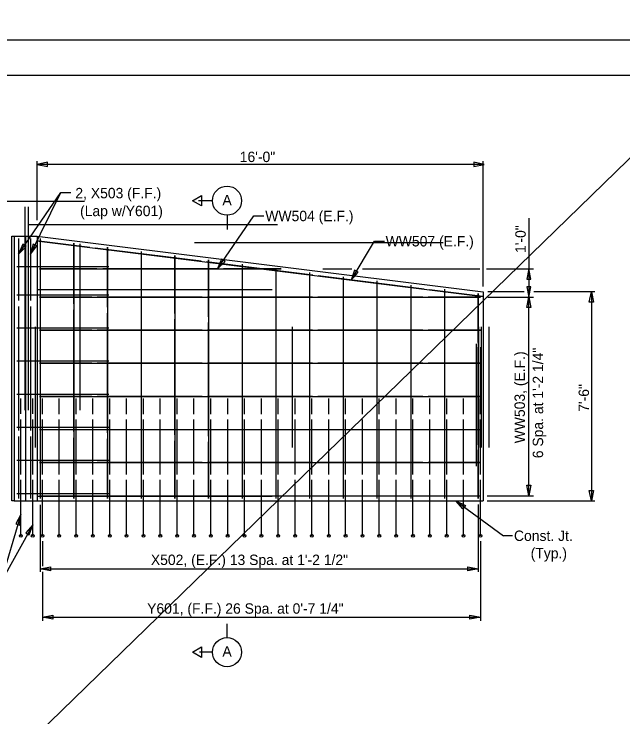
# Model space of a CAD drawing. Extents: x -1609 to 1184, y -412 to 394.
# Drawn here: x -826.82 to -804.98, y -137.01 to -111.79 of the extents above; entities that cross this region are included whole.
import ezdxf

# ---------------------------------------------------------------- set-up
doc = ezdxf.new("R2010")
doc.units = 0
for name, color, linetype in [('DR_P_Culvert', 7, 'Continuous'), ('DR_P_Headwall', 7, 'Continuous'), ('SH_Border', 7, 'Continuous'), ('SH_Cut_Line', 7, 'Continuous'), ('ST_Details', 7, 'Continuous'), ('ST_Text', 7, 'Continuous'), ('XS_P_Finished_Grade', 7, 'Continuous')]:
    doc.layers.add(name, color=color, linetype=linetype)

msp = doc.modelspace()

# ---------------------------------------------------------------- linework, layer by layer
at = {"layer": 'DR_P_Culvert'}
for p, q in [((-833.204, -118.507), (-824.288, -118.507)), ((-826.283, -119.348), (-817.368, -119.348)), ((-820.342, -119.984), (-811.427, -119.984))]:
    msp.add_line(p, q, dxfattribs=at)
msp.add_lwpolyline([(-826.9, -119.759), (-826.816, -119.759), (-826.816, -129.259), (-826.9, -129.259)], close=True, dxfattribs=at)
at = {"layer": 'DR_P_Headwall'}
for p, q in [((-826.816, -119.759), (-825.988, -119.759)), ((-826.402, -119.759), (-826.402, -129.259)), ((-825.988, -119.759), (-809.989, -121.759)), ((-825.988, -119.759), (-825.988, -129.259)), ((-809.989, -121.759), (-809.989, -129.259))]:
    msp.add_line(p, q, dxfattribs=at)
for points in [[(-826.655, -119.843), (-826.655, -122.065)], [(-826.231, -119.843), (-826.231, -122.065)], [(-826.655, -122.287), (-826.655, -126.732)], [(-826.231, -122.287), (-826.231, -126.732)], [(-826.655, -126.954), (-826.655, -129.176)], [(-826.231, -126.954), (-826.231, -129.176)]]:
    msp.add_lwpolyline(points, dxfattribs=at)
at = {"layer": 'SH_Border'}
msp.add_lwpolyline([(-856.86, -113.983), (-776.86, -113.983), (-776.86, -166.483), (-856.86, -166.483)], close=True, dxfattribs=at)
at = {"layer": 'SH_Cut_Line'}
msp.add_lwpolyline([(-860.61, -167.733), (-775.61, -167.733), (-775.61, -112.733), (-860.61, -112.733)], close=True, dxfattribs=at)
at = {"layer": 'ST_Details'}
for p, q in [((-826.425, -118.71), (-826.425, -126.009)), ((-826.31, -118.71), (-826.31, -126.009)), ((-826.008, -119.925), (-810.009, -121.925)), ((-825.884, -119.843), (-825.884, -129.176)), ((-824.675, -120.007), (-824.675, -129.176)), ((-824.456, -120.034), (-824.456, -126.009)), ((-823.467, -120.158), (-823.467, -129.176)), ((-822.259, -120.309), (-822.259, -129.176)), ((-821.05, -120.46), (-821.05, -129.176)), ((-819.842, -120.611), (-819.842, -129.176)), ((-818.634, -120.762), (-818.634, -129.176)), ((-826.712, -120.853), (-823.416, -120.853)), ((-825.904, -120.937), (-817.241, -120.937)), ((-817.425, -120.913), (-817.425, -129.176)), ((-816.217, -121.064), (-816.217, -129.176)), ((-815.009, -121.216), (-815.009, -129.176)), ((-813.8, -121.367), (-813.8, -129.176)), ((-812.592, -121.518), (-812.592, -129.176)), ((-825.978, -121.676), (-817.561, -121.676)), ((-811.384, -121.669), (-811.384, -129.176)), ((-826.712, -121.864), (-823.416, -121.864)), ((-825.904, -121.948), (-810.082, -121.948)), ((-810.175, -121.82), (-810.175, -129.176)), ((-826.712, -123.052), (-823.416, -123.052)), ((-826.058, -123.009), (-826.058, -127.342)), ((-816.839, -123.009), (-816.839, -127.342)), ((-810.165, -123.009), (-810.165, -127.342)), ((-810.065, -123.009), (-810.065, -127.342)), ((-809.785, -123.009), (-809.785, -127.342)), ((-825.904, -123.135), (-810.082, -123.135)), ((-810.248, -123.622), (-810.248, -128.009)), ((-810.092, -123.74), (-810.092, -125.71)), ((-826.712, -124.239), (-823.416, -124.239)), ((-825.904, -124.323), (-810.082, -124.323)), ((-826.712, -125.427), (-823.416, -125.427)), ((-826.571, -126.142), (-826.571, -125.592)), ((-826.148, -126.142), (-826.148, -125.592)), ((-825.904, -125.51), (-810.082, -125.51)), ((-825.8, -126.143), (-825.8, -125.592)), ((-825.196, -126.143), (-825.196, -125.592)), ((-824.592, -126.143), (-824.592, -125.592)), ((-823.988, -126.143), (-823.988, -125.592)), ((-823.384, -126.143), (-823.384, -125.592)), ((-822.78, -126.143), (-822.78, -125.592)), ((-822.175, -126.143), (-822.175, -125.592)), ((-821.571, -126.143), (-821.571, -125.592)), ((-820.967, -126.143), (-820.967, -125.592)), ((-820.363, -126.143), (-820.363, -125.592)), ((-819.759, -126.143), (-819.759, -125.592)), ((-819.155, -126.143), (-819.155, -125.592)), ((-818.55, -126.143), (-818.55, -125.592)), ((-817.946, -126.143), (-817.946, -125.592)), ((-817.342, -126.143), (-817.342, -125.592)), ((-816.738, -126.143), (-816.738, -125.592)), ((-816.134, -126.143), (-816.134, -125.592)), ((-815.53, -126.143), (-815.53, -125.592)), ((-814.925, -126.143), (-814.925, -125.592)), ((-814.321, -126.143), (-814.321, -125.592)), ((-813.717, -126.143), (-813.717, -125.592)), ((-813.113, -126.143), (-813.113, -125.592)), ((-812.509, -126.143), (-812.509, -125.592)), ((-811.905, -126.143), (-811.905, -125.592)), ((-811.3, -126.143), (-811.3, -125.592)), ((-810.696, -126.143), (-810.696, -125.592)), ((-810.092, -126.143), (-810.092, -125.592)), ((-826.571, -128.309), (-826.571, -126.342)), ((-826.148, -128.309), (-826.148, -126.342)), ((-825.8, -128.309), (-825.8, -126.343)), ((-825.196, -128.309), (-825.196, -126.343)), ((-824.592, -128.309), (-824.592, -126.343)), ((-823.988, -128.309), (-823.988, -126.343)), ((-823.384, -128.309), (-823.384, -126.343)), ((-822.78, -128.309), (-822.78, -126.343)), ((-822.175, -128.309), (-822.175, -126.343)), ((-821.571, -128.309), (-821.571, -126.343)), ((-820.967, -128.309), (-820.967, -126.343)), ((-820.363, -128.309), (-820.363, -126.343)), ((-819.759, -128.309), (-819.759, -126.343)), ((-819.155, -128.309), (-819.155, -126.343)), ((-818.55, -128.309), (-818.55, -126.343)), ((-817.946, -128.309), (-817.946, -126.343)), ((-817.342, -128.309), (-817.342, -126.343)), ((-816.738, -128.309), (-816.738, -126.343)), ((-816.134, -128.309), (-816.134, -126.343)), ((-815.53, -128.309), (-815.53, -126.343)), ((-814.925, -128.309), (-814.925, -126.343)), ((-814.321, -128.309), (-814.321, -126.343)), ((-813.717, -128.309), (-813.717, -126.343)), ((-813.113, -128.309), (-813.113, -126.343)), ((-812.509, -128.309), (-812.509, -126.343)), ((-811.905, -128.309), (-811.905, -126.343)), ((-811.3, -128.309), (-811.3, -126.343)), ((-810.696, -128.309), (-810.696, -126.343)), ((-810.092, -128.309), (-810.092, -126.343)), ((-826.712, -126.614), (-823.416, -126.614)), ((-825.904, -126.698), (-810.082, -126.698)), ((-826.712, -127.802), (-823.416, -127.802)), ((-825.904, -127.885), (-810.082, -127.885)), ((-826.712, -128.989), (-823.416, -128.989)), ((-825.978, -129.093), (-817.561, -129.093)), ((-825.904, -129.073), (-810.082, -129.073)), ((-826.816, -129.259), (-809.989, -129.259))]:
    msp.add_line(p, q, dxfattribs=at)
for points in [[(-824.104, -120.163), (-826.008, -119.925)], [(-825.884, -119.843), (-825.884, -122.065)], [(-824.675, -122.19), (-824.675, -120.007)], [(-820.104, -120.663), (-823.913, -120.187)], [(-823.467, -122.305), (-823.467, -120.158)], [(-822.259, -120.309), (-822.259, -122.42)], [(-821.05, -122.536), (-821.05, -120.46)], [(-818.009, -120.925), (-819.914, -120.687)], [(-819.842, -122.651), (-819.842, -120.611)], [(-818.634, -120.763), (-818.634, -122.766)], [(-823.842, -120.937), (-825.904, -120.937)], [(-819.51, -120.937), (-823.635, -120.937)], [(-817.241, -120.937), (-819.304, -120.937)], [(-816.104, -121.163), (-818.009, -120.925)], [(-817.425, -120.914), (-817.425, -122.881)], [(-816.217, -121.065), (-816.217, -122.996)], [(-812.104, -121.663), (-815.914, -121.187)], [(-815.009, -121.216), (-815.009, -123.111)], [(-813.8, -121.367), (-813.8, -123.226)], [(-812.592, -121.518), (-812.592, -123.341)], [(-810.009, -121.925), (-811.914, -121.687)], [(-811.384, -121.669), (-811.384, -123.456)], [(-824.021, -121.948), (-825.904, -121.948)], [(-820.065, -121.948), (-823.832, -121.948)], [(-817.993, -121.948), (-819.877, -121.948)], [(-816.109, -121.948), (-817.993, -121.948)], [(-812.154, -121.948), (-815.921, -121.948)], [(-810.082, -121.948), (-811.965, -121.948)], [(-810.175, -123.571), (-810.175, -121.82)], [(-825.884, -122.287), (-825.884, -126.732)], [(-824.675, -126.775), (-824.675, -122.409)], [(-823.467, -126.814), (-823.467, -122.52)], [(-822.259, -122.632), (-822.259, -126.854)], [(-821.05, -126.893), (-821.05, -122.743)], [(-819.842, -126.933), (-819.842, -122.855)], [(-818.634, -122.966), (-818.634, -126.973)], [(-824.021, -123.135), (-825.904, -123.135)], [(-820.065, -123.135), (-823.832, -123.135)], [(-817.993, -123.135), (-819.877, -123.135)], [(-816.109, -123.135), (-817.993, -123.135)], [(-817.425, -123.078), (-817.425, -127.012)], [(-816.217, -123.189), (-816.217, -127.052)], [(-812.154, -123.135), (-815.921, -123.135)], [(-815.009, -123.301), (-815.009, -127.091)], [(-810.082, -123.135), (-811.965, -123.135)], [(-813.8, -123.412), (-813.8, -127.131)], [(-812.592, -123.524), (-812.592, -127.17)], [(-811.384, -123.635), (-811.384, -127.21)], [(-810.175, -127.249), (-810.175, -123.746)], [(-824.021, -124.323), (-825.904, -124.323)], [(-820.065, -124.323), (-823.832, -124.323)], [(-817.993, -124.323), (-819.877, -124.323)], [(-816.109, -124.323), (-817.993, -124.323)], [(-812.154, -124.323), (-815.921, -124.323)], [(-810.082, -124.323), (-811.965, -124.323)], [(-824.021, -125.51), (-825.904, -125.51)], [(-820.065, -125.51), (-823.832, -125.51)], [(-817.993, -125.51), (-819.877, -125.51)], [(-816.109, -125.51), (-817.993, -125.51)], [(-812.154, -125.51), (-815.921, -125.51)], [(-810.082, -125.51), (-811.965, -125.51)], [(-825.904, -126.698), (-824.021, -126.698)], [(-823.832, -126.698), (-820.065, -126.698)], [(-819.877, -126.698), (-817.993, -126.698)], [(-817.993, -126.698), (-816.109, -126.698)], [(-815.921, -126.698), (-812.154, -126.698)], [(-811.965, -126.698), (-810.082, -126.698)], [(-825.884, -126.954), (-825.884, -129.176)], [(-824.675, -129.176), (-824.675, -126.993)], [(-823.467, -129.176), (-823.467, -127.029)], [(-822.259, -127.065), (-822.259, -129.176)], [(-821.05, -129.176), (-821.05, -127.101)], [(-819.842, -129.176), (-819.842, -127.137)], [(-818.634, -127.173), (-818.634, -129.176)], [(-817.425, -127.209), (-817.425, -129.176)], [(-816.217, -127.245), (-816.217, -129.176)], [(-815.009, -127.281), (-815.009, -129.176)], [(-813.8, -127.317), (-813.8, -129.176)], [(-812.592, -127.353), (-812.592, -129.176)], [(-811.384, -127.389), (-811.384, -129.176)], [(-810.175, -129.176), (-810.175, -127.425)], [(-824.021, -127.885), (-825.904, -127.885)], [(-820.065, -127.885), (-823.832, -127.885)], [(-817.993, -127.885), (-819.877, -127.885)], [(-816.109, -127.885), (-817.993, -127.885)], [(-812.154, -127.885), (-815.921, -127.885)], [(-810.082, -127.885), (-811.965, -127.885)], [(-826.571, -130.509), (-826.571, -128.509)], [(-826.148, -130.509), (-826.148, -128.509)], [(-825.8, -130.509), (-825.8, -128.509)], [(-825.196, -130.509), (-825.196, -128.509)], [(-824.592, -130.509), (-824.592, -128.509)], [(-823.988, -130.509), (-823.988, -128.509)], [(-823.384, -130.509), (-823.384, -128.509)], [(-822.78, -130.509), (-822.78, -128.509)], [(-822.175, -130.509), (-822.175, -128.509)], [(-821.571, -130.509), (-821.571, -128.509)], [(-820.967, -130.509), (-820.967, -128.509)], [(-820.363, -130.509), (-820.363, -128.509)], [(-819.759, -130.509), (-819.759, -128.509)], [(-819.155, -130.509), (-819.155, -128.509)], [(-818.55, -130.509), (-818.55, -128.509)], [(-817.946, -130.509), (-817.946, -128.509)], [(-817.342, -130.509), (-817.342, -128.509)], [(-816.738, -130.509), (-816.738, -128.509)], [(-816.134, -130.509), (-816.134, -128.509)], [(-815.53, -130.509), (-815.53, -128.509)], [(-814.925, -130.509), (-814.925, -128.509)], [(-814.321, -130.509), (-814.321, -128.509)], [(-813.717, -130.509), (-813.717, -128.509)], [(-813.113, -130.509), (-813.113, -128.509)], [(-812.509, -130.509), (-812.509, -128.509)], [(-811.905, -130.509), (-811.905, -128.509)], [(-811.3, -130.509), (-811.3, -128.509)], [(-810.696, -130.509), (-810.696, -128.509)], [(-810.092, -130.509), (-810.092, -128.509)], [(-825.904, -129.073), (-824.021, -129.073)], [(-823.832, -129.073), (-820.065, -129.073)], [(-819.877, -129.073), (-817.993, -129.073)], [(-817.993, -129.073), (-816.109, -129.073)], [(-815.921, -129.073), (-812.154, -129.073)], [(-811.965, -129.073), (-810.082, -129.073)]]:
    msp.add_lwpolyline(points, dxfattribs=at)
msp.add_lwpolyline([(-820.416, -134.689), (-820.092, -134.502), (-820.092, -134.876)], close=True, dxfattribs=at)
for centre in [(-826.571, -130.509), (-826.148, -130.509), (-825.8, -130.51), (-825.196, -130.51), (-824.592, -130.51), (-823.988, -130.51), (-823.384, -130.51), (-822.78, -130.51), (-822.175, -130.51), (-821.571, -130.51), (-820.967, -130.51), (-820.363, -130.51), (-819.759, -130.51), (-819.155, -130.51), (-818.55, -130.51), (-817.946, -130.51), (-817.342, -130.51), (-816.738, -130.51), (-816.134, -130.51), (-815.53, -130.51), (-814.925, -130.51), (-814.321, -130.51), (-813.717, -130.51), (-813.113, -130.51), (-812.509, -130.51), (-811.905, -130.51), (-811.3, -130.51), (-810.696, -130.51), (-810.092, -130.51)]:
    msp.add_circle(centre, 0.0502, dxfattribs=at)
at = {"layer": 'ST_Text'}
for p, q in [((-825.988, -119.191), (-825.988, -117.068)), ((-809.959, -117.187), (-825.988, -117.187)), ((-809.989, -121.572), (-809.989, -117.068)), ((-826.655, -120.403), (-825.136, -118.197)), ((-826.231, -120.412), (-825.136, -118.197)), ((-825.136, -118.197), (-824.778, -118.197)), ((-819.7, -118.488), (-820.196, -118.488)), ((-819.523, -120.937), (-818.216, -119.037)), ((-819.178, -119.01), (-819.178, -119.525)), ((-818.216, -119.037), (-817.858, -119.037)), ((-808.355, -119.111), (-808.355, -120.937)), ((-814.73, -121.335), (-813.891, -119.937)), ((-813.891, -119.937), (-813.533, -119.937)), ((-815.747, -120.937), (-814.705, -120.937)), ((-814.324, -120.937), (-810.107, -120.937)), ((-809.873, -120.937), (-808.191, -120.937)), ((-808.355, -120.937), (-808.355, -121.948)), ((-808.527, -121.759), (-809.829, -121.759)), ((-805.991, -121.759), (-808.172, -121.759)), ((-806.111, -121.759), (-806.111, -129.259)), ((-809.829, -121.948), (-808.191, -121.948)), ((-808.355, -129.073), (-808.355, -121.948)), ((-809.849, -129.073), (-808.191, -129.073)), ((-810.974, -129.259), (-809.263, -130.51)), ((-809.849, -129.259), (-805.991, -129.259)), ((-825.884, -129.399), (-825.884, -131.802)), ((-810.175, -129.395), (-810.175, -131.802)), ((-826.571, -129.75), (-827.307, -132.208)), ((-826.148, -130.12), (-827.307, -132.208)), ((-808.942, -130.51), (-809.263, -130.51)), ((-825.8, -130.706), (-825.8, -131.605)), ((-810.092, -130.706), (-810.092, -133.569)), ((-825.884, -131.7), (-810.175, -131.7)), ((-825.8, -131.802), (-825.8, -133.569)), ((-825.8, -133.432), (-810.092, -133.432)), ((-819.178, -134.167), (-819.178, -133.677)), ((-819.7, -134.689), (-820.166, -134.689))]:
    msp.add_line(p, q, dxfattribs=at)
for points in [[(-825.614, -117.112), (-825.988, -117.187), (-825.614, -117.262)], [(-810.332, -117.262), (-809.959, -117.187), (-810.332, -117.112)], [(-820.416, -118.488), (-820.092, -118.301), (-820.092, -118.675)], [(-826.133, -120.044), (-826.231, -120.412), (-825.999, -120.11)], [(-826.505, -120.053), (-826.655, -120.403), (-826.382, -120.137)], [(-819.372, -120.587), (-819.523, -120.937), (-819.249, -120.672)], [(-814.603, -120.976), (-814.73, -121.335), (-814.475, -121.052)], [(-808.28, -121.31), (-808.355, -120.937), (-808.43, -121.31)], [(-808.43, -121.574), (-808.355, -121.948), (-808.28, -121.574)], [(-806.186, -122.133), (-806.111, -121.759), (-806.036, -122.133)], [(-808.43, -122.321), (-808.355, -121.948), (-808.28, -122.321)], [(-808.28, -128.699), (-808.355, -129.073), (-808.43, -128.699)], [(-806.036, -128.886), (-806.111, -129.259), (-806.186, -128.886)], [(-810.719, -129.542), (-810.974, -129.259), (-810.63, -129.422)], [(-826.608, -130.129), (-826.571, -129.75), (-826.751, -130.086)], [(-826.27, -130.481), (-826.148, -130.12), (-826.399, -130.407)], [(-825.51, -131.775), (-825.884, -131.7), (-825.51, -131.626)], [(-810.548, -131.626), (-810.175, -131.7), (-810.548, -131.775)], [(-825.427, -133.507), (-825.8, -133.432), (-825.427, -133.358)], [(-810.465, -133.358), (-810.092, -133.432), (-810.465, -133.507)]]:
    msp.add_lwpolyline(points, close=True, dxfattribs=at)
for centre in [(-819.178, -118.488), (-819.178, -134.689)]:
    msp.add_circle(centre, 0.522, dxfattribs=at)
at = {"layer": 'XS_P_Finished_Grade'}
msp.add_line((-915.547, -224.765), (-761.951, -75.343), dxfattribs=at)

# ---------------------------------------------------------------- texts
at = {"layer": 'ST_Text'}
for s, height, p in [('16\'-0"', 0.3733, (-818.722, -117.102)), ('2, X503 (F.F.)', 0.37335, (-824.618, -118.403)), ('A', 0.373, (-819.343, -118.652)), ('(Lap w/Y601)', 0.37335, (-824.449, -119.043)), ('WW504 (E.F.)', 0.37335, (-817.806, -119.224)), ('WW507 (E.F.)', 0.37335, (-813.49, -120.13)), ('Const. Jt.', 0.3733, (-808.887, -130.697)), ('(Typ.)', 0.3733, (-808.289, -131.324)), ('X502, (E.F.) 13 Spa. at 1\'-2 1/2"', 0.37335, (-821.909, -131.561)), ('Y601, (F.F.) 26 Spa. at 0\'-7 1/4"', 0.37335, (-822.043, -133.308)), ('A', 0.373, (-819.343, -134.846))]:
    msp.add_text(s, height=height, dxfattribs=at).set_placement(p)
for s, height, p in [('1\'-0"', 0.3733, (-808.466, -120.365)), ('6 Spa. at 1\'-2 1/4"', 0.37335, (-807.842, -127.729)), ('WW503, (E.F.)', 0.37335, (-808.495, -127.195)), ('7\'-6"', 0.3733, (-806.196, -126.063))]:
    msp.add_text(s, height=height, rotation=90, dxfattribs=at).set_placement(p)

doc.saveas('drawing.dxf')
